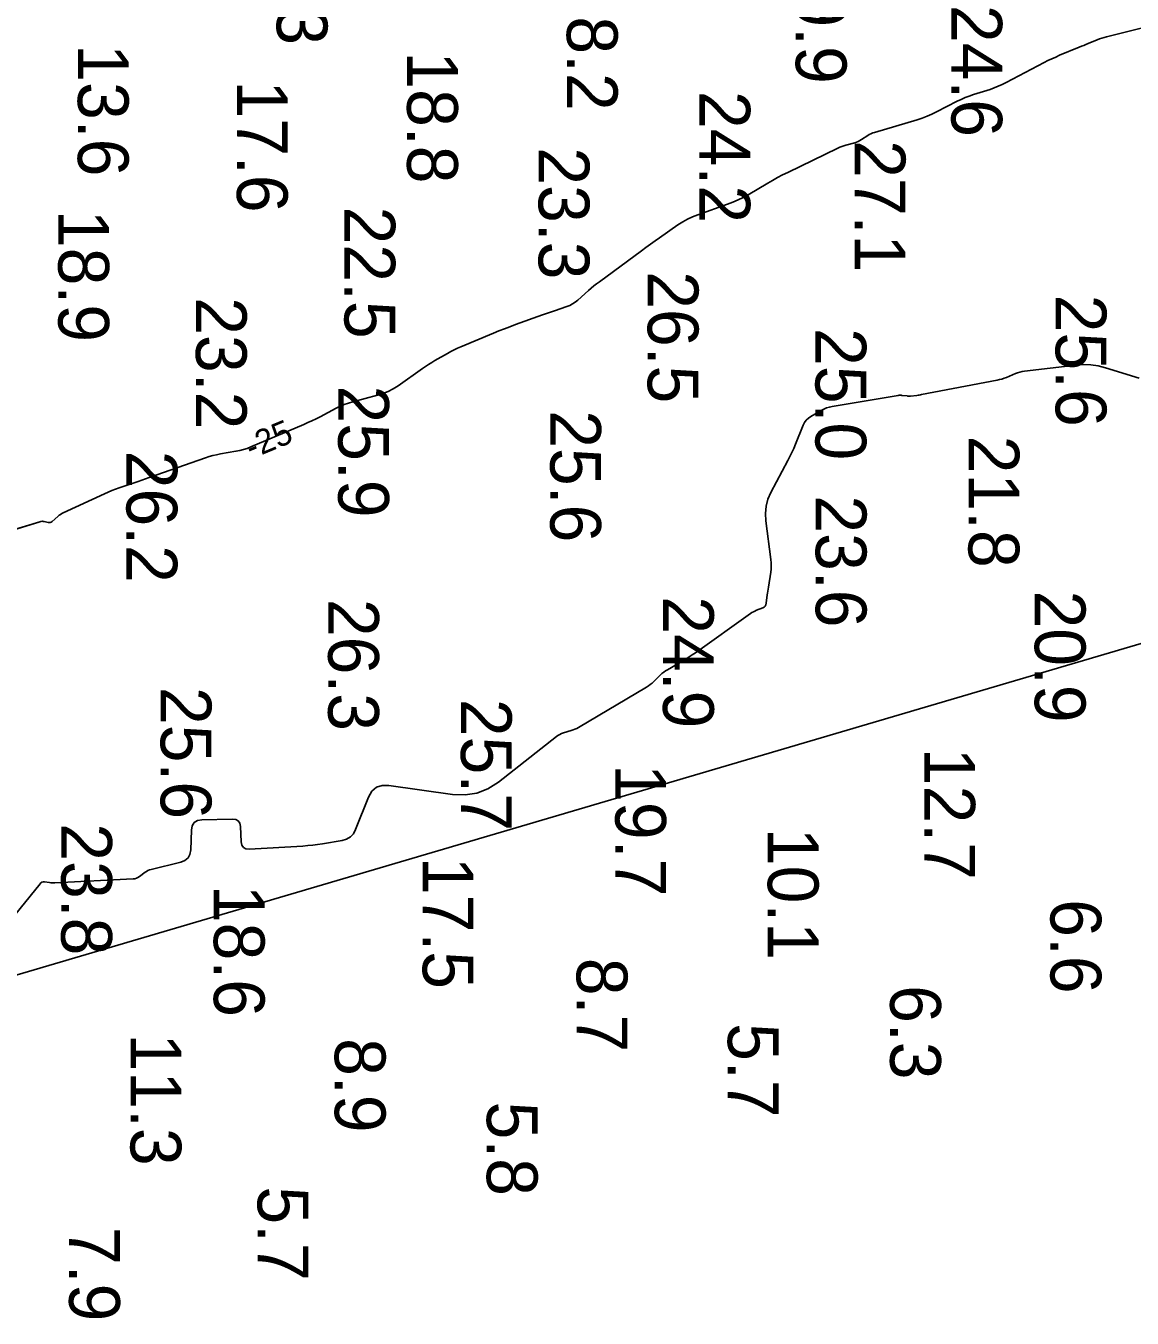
# Model space of a CAD drawing. Extents: x 1178573 to 1187098, y 693282 to 751751.
# Drawn here: x 1184936.1 to 1185208.4, y 725845 to 726163.2 of the extents above; entities that cross this region are included whole.
import ezdxf

# ---------------------------------------------------------------- set-up
doc = ezdxf.new("R2010")
doc.units = 0
for name, color, linetype in [('G-ANNO-PATT', 7, 'Continuous'), ('V-HYDS-MAJR', 7, 'Continuous'), ('V-HYDS-SOUN', 7, 'Continuous')]:
    doc.layers.add(name, color=color, linetype=linetype)

msp = doc.modelspace()

# ---------------------------------------------------------------- linework, layer by layer
at = {"layer": 'G-ANNO-PATT'}
for p, q in [((1185202.08, 726160.52), (1185212.32, 726163.03)), ((1185197.05, 726158.63), (1185197.6, 726158.86)), ((1185197.6, 726158.86), (1185199.81, 726159.78)), ((1185199.81, 726159.78), (1185200.36, 726160)), ((1185200.36, 726160), (1185200.93, 726160.19)), ((1185200.93, 726160.19), (1185201.5, 726160.37)), ((1185201.5, 726160.37), (1185202.08, 726160.52)), ((1185189.6, 726155.53), (1185190.58, 726155.95)), ((1185190.58, 726155.95), (1185195.39, 726157.94)), ((1185195.39, 726157.94), (1185195.94, 726158.17)), ((1185195.94, 726158.17), (1185196.49, 726158.4)), ((1185196.49, 726158.4), (1185197.05, 726158.63)), ((1185177.4, 726149.22), (1185186.73, 726154.14)), ((1185186.73, 726154.14), (1185187.67, 726154.63)), ((1185187.67, 726154.63), (1185188.63, 726155.09)), ((1185188.63, 726155.09), (1185189.6, 726155.53)), ((1185168.31, 726145.92), (1185169.33, 726146.27)), ((1185169.33, 726146.27), (1185173.44, 726147.57)), ((1185173.44, 726147.57), (1185174.46, 726147.92)), ((1185174.46, 726147.92), (1185175.46, 726148.31)), ((1185175.46, 726148.31), (1185176.44, 726148.74)), ((1185176.44, 726148.74), (1185177.4, 726149.22)), ((1185160.3, 726142.02), (1185165.36, 726144.63)), ((1185165.36, 726144.63), (1185166.32, 726145.1)), ((1185166.32, 726145.1), (1185167.31, 726145.54)), ((1185167.31, 726145.54), (1185168.31, 726145.92)), ((1185144.98, 726136.96), (1185155.47, 726140.08)), ((1185155.47, 726140.08), (1185156.71, 726140.48)), ((1185156.71, 726140.48), (1185157.93, 726140.93)), ((1185157.93, 726140.93), (1185159.13, 726141.45)), ((1185159.13, 726141.45), (1185160.3, 726142.02)), ((1185143.72, 726136.43), (1185144.13, 726136.64)), ((1185144.13, 726136.64), (1185144.55, 726136.82)), ((1185144.55, 726136.82), (1185144.98, 726136.96)), ((1185136.48, 726133.33), (1185136.97, 726133.53)), ((1185136.97, 726133.53), (1185137.47, 726133.7)), ((1185137.47, 726133.7), (1185137.98, 726133.85)), ((1185137.98, 726133.85), (1185140.16, 726134.43)), ((1185140.16, 726134.43), (1185140.59, 726134.57)), ((1185140.59, 726134.57), (1185141.01, 726134.74)), ((1185141.01, 726134.74), (1185141.42, 726134.94)), ((1185141.42, 726134.94), (1185141.81, 726135.18)), ((1185141.81, 726135.18), (1185143.34, 726136.2)), ((1185143.34, 726136.2), (1185143.72, 726136.43)), ((1185123.63, 726127.1), (1185136, 726133.11)), ((1185136, 726133.11), (1185136.48, 726133.33)), ((1185122.38, 726126.48), (1185123.63, 726127.1)), ((1185113.89, 726121.62), (1185118.71, 726124.46)), ((1185118.71, 726124.46), (1185119.92, 726125.16)), ((1185119.92, 726125.16), (1185121.14, 726125.83)), ((1185121.14, 726125.83), (1185122.38, 726126.48)), ((1185111.42, 726120.33), (1185112.67, 726120.95)), ((1185112.67, 726120.95), (1185113.89, 726121.62)), ((1185101.5, 726116.69), (1185108.84, 726119.28)), ((1185108.84, 726119.28), (1185110.15, 726119.77)), ((1185110.15, 726119.77), (1185111.42, 726120.33)), ((1185096.63, 726114.19), (1185097.78, 726114.94)), ((1185097.78, 726114.94), (1185098.98, 726115.6)), ((1185098.98, 726115.6), (1185100.22, 726116.19)), ((1185100.22, 726116.19), (1185101.5, 726116.69)), ((1185092.1, 726111.04), (1185096.63, 726114.19)), ((1185087.61, 726107.83), (1185088.72, 726108.64)), ((1185088.72, 726108.64), (1185089.84, 726109.45)), ((1185089.84, 726109.45), (1185090.97, 726110.25)), ((1185090.97, 726110.25), (1185092.1, 726111.04)), ((1185077.3, 726100.21), (1185087.61, 726107.83)), ((1185074.63, 726098.04), (1185075.28, 726098.6)), ((1185075.28, 726098.6), (1185075.94, 726099.15)), ((1185075.94, 726099.15), (1185076.61, 726099.69)), ((1185076.61, 726099.69), (1185077.3, 726100.21)), ((1185071.35, 726095.17), (1185071.96, 726095.66)), ((1185071.96, 726095.66), (1185074.63, 726098.04)), ((1185063.27, 726092.01), (1185064.02, 726092.28)), ((1185064.02, 726092.28), (1185064.77, 726092.54)), ((1185064.77, 726092.54), (1185065.52, 726092.8)), ((1185065.52, 726092.8), (1185066.27, 726093.06)), ((1185066.27, 726093.06), (1185069.27, 726094.09)), ((1185069.27, 726094.09), (1185070.01, 726094.38)), ((1185070.01, 726094.38), (1185070.7, 726094.74)), ((1185070.7, 726094.74), (1185071.35, 726095.17)), ((1185053.89, 726088.62), (1185055.24, 726089.13)), ((1185055.24, 726089.13), (1185056.6, 726089.63)), ((1185056.6, 726089.63), (1185063.27, 726092.01)), ((1185043.16, 726084.17), (1185051.21, 726087.54)), ((1185051.21, 726087.54), (1185052.55, 726088.09)), ((1185052.55, 726088.09), (1185053.89, 726088.62)), ((1185036.79, 726080.77), (1185039.93, 726082.57)), ((1185039.93, 726082.57), (1185040.72, 726083.01)), ((1185040.72, 726083.01), (1185041.52, 726083.42)), ((1185041.52, 726083.42), (1185042.33, 726083.81)), ((1185042.33, 726083.81), (1185043.16, 726084.17)), ((1185033.75, 726078.83), (1185034.49, 726079.34)), ((1185034.49, 726079.34), (1185035.25, 726079.83)), ((1185035.25, 726079.83), (1185036.02, 726080.31)), ((1185036.02, 726080.31), (1185036.79, 726080.77)), ((1185027.72, 726074.61), (1185033.75, 726078.83)), ((1185024, 726072.68), (1185025.29, 726073.21)), ((1185025.29, 726073.21), (1185026.53, 726073.85)), ((1185026.53, 726073.85), (1185027.72, 726074.61)), ((1185013.47, 726069.53), (1185014.49, 726069.96)), ((1185014.49, 726069.96), (1185015.53, 726070.34)), ((1185015.53, 726070.34), (1185016.6, 726070.65)), ((1185016.6, 726070.65), (1185022.66, 726072.26)), ((1185022.66, 726072.26), (1185024, 726072.68)), ((1185007.53, 726066.46), (1185008.52, 726066.97)), ((1185008.52, 726066.97), (1185012.47, 726069.04)), ((1185012.47, 726069.04), (1185013.47, 726069.53)), ((1184991.48, 726059.53), (1185004.5, 726065.06)), ((1185004.5, 726065.06), (1185005.52, 726065.51)), ((1185005.52, 726065.51), (1185006.53, 726065.97)), ((1185006.53, 726065.97), (1185007.53, 726066.46)), ((1184980.3, 726056.84), (1184981.21, 726057.14)), ((1184981.21, 726057.14), (1184982.14, 726057.4)), ((1184982.14, 726057.4), (1184983.07, 726057.62)), ((1184983.07, 726057.62), (1184984.01, 726057.8)), ((1184984.01, 726057.8), (1184987.81, 726058.45)), ((1184987.81, 726058.45), (1184988.75, 726058.64)), ((1184988.75, 726058.64), (1184989.68, 726058.88)), ((1184989.68, 726058.88), (1184990.59, 726059.18)), ((1184990.59, 726059.18), (1184991.48, 726059.53)), ((1184966.48, 726051.96), (1184980.3, 726056.84)), ((1184959.08, 726049.43), (1184962.78, 726050.68)), ((1184962.78, 726050.68), (1184963.71, 726051)), ((1184963.71, 726051), (1184964.64, 726051.32)), ((1184964.64, 726051.32), (1184965.56, 726051.64)), ((1184965.56, 726051.64), (1184966.48, 726051.96)), ((1184945.31, 726043.32), (1184955.45, 726047.99)), ((1184955.45, 726047.99), (1184956.34, 726048.39)), ((1184956.34, 726048.39), (1184957.24, 726048.76)), ((1184957.24, 726048.76), (1184958.15, 726049.11)), ((1184958.15, 726049.11), (1184959.08, 726049.43)), ((1184658.73, 725848.38), (1185322.95, 726044.3)), ((1184926.15, 726037.01), (1184939.56, 726041.12)), ((1184939.56, 726041.12), (1184939.82, 726041.18)), ((1184939.82, 726041.18), (1184940.08, 726041.21)), ((1184940.08, 726041.21), (1184940.33, 726041.2)), ((1184940.33, 726041.2), (1184940.59, 726041.16)), ((1184940.59, 726041.16), (1184941.63, 726040.92)), ((1184942.33, 726041.01), (1184942.54, 726041.15)), ((1184942.54, 726041.15), (1184943.96, 726042.43)), ((1184943.96, 726042.43), (1184944.28, 726042.69)), ((1184944.28, 726042.69), (1184944.6, 726042.93)), ((1184944.6, 726042.93), (1184944.95, 726043.14)), ((1184944.95, 726043.14), (1184945.31, 726043.32)), ((1184941.63, 726040.92), (1184941.88, 726040.89)), ((1184941.88, 726040.89), (1184942.11, 726040.92)), ((1184942.11, 726040.92), (1184942.33, 726041.01))]:
    msp.add_line(p, q, dxfattribs=at)
msp.add_lwpolyline([(1185210.16, 726076.46), (1185201.88, 726079.02), (1185200.08, 726079.48), (1185198.27, 726079.74), (1185196.45, 726079.81), (1185194.6, 726079.68), (1185181.96, 726078.17), (1185181.37, 726078.08), (1185180.8, 726077.95), (1185180.23, 726077.78), (1185179.68, 726077.57), (1185177.48, 726076.65), (1185176.92, 726076.43), (1185176.36, 726076.25), (1185175.79, 726076.09), (1185175.21, 726075.96), (1185156.58, 726072.4), (1185156.3, 726072.34), (1185156.01, 726072.3), (1185155.73, 726072.25), (1185155.44, 726072.21), (1185153.87, 726072.01), (1185153.8, 726072), (1185153.73, 726072), (1185153.66, 726072), (1185153.59, 726072), (1185153.31, 726072.04), (1185153.25, 726072.04), (1185153.18, 726072.05), (1185153.11, 726072.06), (1185153.04, 726072.07), (1185151.77, 726072.23), (1185151.54, 726072.25), (1185151.3, 726072.25), (1185151.07, 726072.24), (1185150.84, 726072.21), (1185134.61, 726069.49), (1185133.89, 726069.33), (1185133.2, 726069.12), (1185132.52, 726068.84), (1185131.87, 726068.5), (1185129.32, 726067.01), (1185128.72, 726066.6), (1185128.22, 726066.11), (1185127.8, 726065.54), (1185127.48, 726064.9), (1185125.55, 726060.17), (1185125.12, 726059.15), (1185124.67, 726058.16), (1185124.19, 726057.17), (1185123.69, 726056.19), (1185119.5, 726048.3), (1185118.77, 726046.63), (1185118.31, 726044.92), (1185118.14, 726043.15), (1185118.24, 726041.34), (1185119.5, 726031.77), (1185119.58, 726030.99), (1185119.6, 726030.22), (1185119.56, 726029.44), (1185119.47, 726028.67), (1185118.89, 726024.98), (1185118.82, 726024.51), (1185118.75, 726024.04), (1185118.69, 726023.56), (1185118.62, 726023.08), (1185118.37, 726021.05), (1185118.28, 726020.67), (1185118.1, 726020.36), (1185117.84, 726020.1), (1185117.5, 726019.92), (1185115.94, 726019.3), (1185115.56, 726019.13), (1185115.19, 726018.95), (1185114.83, 726018.74), (1185114.49, 726018.51), (1185100.9, 726008.83), (1185100.15, 726008.31), (1185099.38, 726007.81), (1185098.61, 726007.33), (1185097.82, 726006.86), (1185094.04, 726004.68), (1185093.57, 726004.38), (1185093.11, 726004.06), (1185092.68, 726003.71), (1185092.27, 726003.32), (1185090.66, 726001.74), (1185090.25, 726001.36), (1185089.82, 726001.01), (1185089.37, 726000.68), (1185088.89, 726000.38), (1185072.12, 725990.48), (1185071.69, 725990.24), (1185071.24, 725990.03), (1185070.79, 725989.84), (1185070.32, 725989.69), (1185068.42, 725989.11), (1185067.95, 725988.95), (1185067.51, 725988.74), (1185067.09, 725988.5), (1185066.69, 725988.21), (1185052.45, 725977.02), (1185049.86, 725975.35), (1185047.12, 725974.29), (1185044.21, 725973.83), (1185041.13, 725973.97), (1185025.45, 725976.19), (1185023.78, 725976.2), (1185022.38, 725975.72), (1185021.27, 725974.75), (1185020.45, 725973.29), (1185017.26, 725965.31), (1185016.72, 725964.29), (1185015.98, 725963.5), (1185015.06, 725962.95), (1185013.95, 725962.63), (1185009.13, 725961.82), (1185007.92, 725961.63), (1185006.71, 725961.48), (1185005.5, 725961.36), (1185004.28, 725961.27), (1184991.08, 725960.53), (1184990.25, 725960.6), (1184989.64, 725960.92), (1184989.26, 725961.49), (1184989.1, 725962.31), (1184988.9, 725966.08), (1184988.74, 725966.9), (1184988.36, 725967.48), (1184987.75, 725967.82), (1184986.92, 725967.91), (1184979.39, 725967.69), (1184978.32, 725967.51), (1184977.54, 725967.03), (1184977.05, 725966.25), (1184976.86, 725965.18), (1184976.68, 725960.3), (1184976.49, 725959.19), (1184976.02, 725958.32), (1184975.26, 725957.68), (1184974.21, 725957.28), (1184966.96, 725955.52), (1184966.55, 725955.39), (1184966.16, 725955.23), (1184965.79, 725955.03), (1184965.43, 725954.79), (1184964.06, 725953.74), (1184963.7, 725953.51), (1184963.33, 725953.34), (1184962.93, 725953.22), (1184962.51, 725953.17), (1184943.24, 725952.2), (1184942.92, 725952.19), (1184942.59, 725952.19), (1184942.27, 725952.21), (1184941.95, 725952.25), (1184940.65, 725952.41), (1184940.35, 725952.42), (1184940.07, 725952.35), (1184939.82, 725952.21), (1184939.6, 725951.99), (1184924.8, 725933.71)], dxfattribs=at)
at = {"layer": 'V-HYDS-MAJR'}
for points in [[(1184926.15, 726037.01), (1184939.56, 726041.12), (1184939.82, 726041.18), (1184940.08, 726041.21), (1184940.33, 726041.2), (1184940.59, 726041.16), (1184941.63, 726040.92), (1184941.88, 726040.89), (1184942.11, 726040.92), (1184942.33, 726041.01), (1184942.54, 726041.15), (1184943.96, 726042.43), (1184944.28, 726042.69), (1184944.6, 726042.93), (1184944.95, 726043.14), (1184945.31, 726043.32), (1184955.45, 726047.99), (1184956.34, 726048.39), (1184957.24, 726048.76), (1184958.15, 726049.11), (1184959.08, 726049.43), (1184962.78, 726050.68), (1184963.71, 726051), (1184964.64, 726051.32), (1184965.56, 726051.64), (1184966.48, 726051.96), (1184980.3, 726056.84), (1184981.21, 726057.14), (1184982.14, 726057.4), (1184983.07, 726057.62), (1184984.01, 726057.8), (1184987.81, 726058.45), (1184988.75, 726058.64), (1184989.68, 726058.88), (1184990.59, 726059.18), (1184991.48, 726059.53), (1185004.5, 726065.06), (1185005.52, 726065.51), (1185006.53, 726065.97), (1185007.53, 726066.46), (1185008.52, 726066.97), (1185012.47, 726069.04), (1185013.47, 726069.53), (1185014.49, 726069.96), (1185015.53, 726070.34), (1185016.6, 726070.65), (1185022.66, 726072.26), (1185024, 726072.68), (1185025.29, 726073.21), (1185026.53, 726073.85), (1185027.72, 726074.61), (1185033.75, 726078.83), (1185034.49, 726079.34), (1185035.25, 726079.83), (1185036.02, 726080.31), (1185036.79, 726080.77), (1185039.93, 726082.57), (1185040.72, 726083.01), (1185041.52, 726083.42), (1185042.33, 726083.81), (1185043.16, 726084.17), (1185051.21, 726087.54), (1185052.55, 726088.09), (1185053.89, 726088.62), (1185055.24, 726089.13), (1185056.6, 726089.63), (1185063.27, 726092.01), (1185064.02, 726092.28), (1185064.77, 726092.54), (1185065.52, 726092.8), (1185066.27, 726093.06), (1185069.27, 726094.09), (1185070.01, 726094.38), (1185070.7, 726094.74), (1185071.35, 726095.17), (1185071.96, 726095.66), (1185074.63, 726098.04), (1185075.28, 726098.6), (1185075.94, 726099.15), (1185076.61, 726099.69), (1185077.3, 726100.21), (1185087.61, 726107.83), (1185088.72, 726108.64), (1185089.84, 726109.45), (1185090.97, 726110.25), (1185092.1, 726111.04), (1185096.63, 726114.19), (1185097.78, 726114.94), (1185098.98, 726115.6), (1185100.22, 726116.19), (1185101.5, 726116.69), (1185108.84, 726119.28), (1185110.15, 726119.77), (1185111.42, 726120.33), (1185112.67, 726120.95), (1185113.89, 726121.62), (1185118.71, 726124.46), (1185119.92, 726125.16), (1185121.14, 726125.83), (1185122.38, 726126.48), (1185123.63, 726127.1), (1185136, 726133.11), (1185136.48, 726133.33), (1185136.97, 726133.53), (1185137.47, 726133.7), (1185137.98, 726133.85), (1185140.16, 726134.43), (1185140.59, 726134.57), (1185141.01, 726134.74), (1185141.42, 726134.94), (1185141.81, 726135.18), (1185143.34, 726136.2), (1185143.72, 726136.43), (1185144.13, 726136.64), (1185144.55, 726136.82), (1185144.98, 726136.96), (1185155.47, 726140.08), (1185156.71, 726140.48), (1185157.93, 726140.93), (1185159.13, 726141.45), (1185160.3, 726142.02), (1185165.36, 726144.63), (1185166.32, 726145.1), (1185167.31, 726145.54), (1185168.31, 726145.92), (1185169.33, 726146.27), (1185173.44, 726147.57), (1185174.46, 726147.92), (1185175.46, 726148.31), (1185176.44, 726148.74), (1185177.4, 726149.22), (1185186.73, 726154.14), (1185187.67, 726154.63), (1185188.63, 726155.09), (1185189.6, 726155.53), (1185190.58, 726155.95), (1185195.39, 726157.94), (1185195.94, 726158.17), (1185196.49, 726158.4), (1185197.05, 726158.63), (1185197.6, 726158.86), (1185199.81, 726159.78), (1185200.36, 726160), (1185200.93, 726160.19), (1185201.5, 726160.37), (1185202.08, 726160.52), (1185212.32, 726163.03)], [(1185210.16, 726076.46), (1185201.88, 726079.02), (1185200.08, 726079.48), (1185198.27, 726079.74), (1185196.45, 726079.81), (1185194.6, 726079.68), (1185181.96, 726078.17), (1185181.37, 726078.08), (1185180.8, 726077.95), (1185180.23, 726077.78), (1185179.68, 726077.57), (1185177.48, 726076.65), (1185176.92, 726076.43), (1185176.36, 726076.25), (1185175.79, 726076.09), (1185175.21, 726075.96), (1185156.58, 726072.4), (1185156.3, 726072.34), (1185156.01, 726072.3), (1185155.73, 726072.25), (1185155.44, 726072.21), (1185153.87, 726072.01), (1185153.8, 726072), (1185153.73, 726072), (1185153.66, 726072), (1185153.59, 726072), (1185153.31, 726072.04), (1185153.25, 726072.04), (1185153.18, 726072.05), (1185153.11, 726072.06), (1185153.04, 726072.07), (1185151.77, 726072.23), (1185151.54, 726072.25), (1185151.3, 726072.25), (1185151.07, 726072.24), (1185150.84, 726072.21), (1185134.61, 726069.49), (1185133.89, 726069.33), (1185133.2, 726069.12), (1185132.52, 726068.84), (1185131.87, 726068.5), (1185129.32, 726067.01), (1185128.72, 726066.6), (1185128.22, 726066.11), (1185127.8, 726065.54), (1185127.48, 726064.9), (1185125.55, 726060.17), (1185125.12, 726059.15), (1185124.67, 726058.16), (1185124.19, 726057.17), (1185123.69, 726056.19), (1185119.5, 726048.3), (1185118.77, 726046.63), (1185118.31, 726044.92), (1185118.14, 726043.15), (1185118.24, 726041.34), (1185119.5, 726031.77), (1185119.58, 726030.99), (1185119.6, 726030.22), (1185119.56, 726029.44), (1185119.47, 726028.67), (1185118.89, 726024.98), (1185118.82, 726024.51), (1185118.75, 726024.04), (1185118.69, 726023.56), (1185118.62, 726023.08), (1185118.37, 726021.05), (1185118.28, 726020.67), (1185118.1, 726020.36), (1185117.84, 726020.1), (1185117.5, 726019.92), (1185115.94, 726019.3), (1185115.56, 726019.13), (1185115.19, 726018.95), (1185114.83, 726018.74), (1185114.49, 726018.51), (1185100.9, 726008.83), (1185100.15, 726008.31), (1185099.38, 726007.81), (1185098.61, 726007.33), (1185097.82, 726006.86), (1185094.04, 726004.68), (1185093.57, 726004.38), (1185093.11, 726004.06), (1185092.68, 726003.71), (1185092.27, 726003.32), (1185090.66, 726001.74), (1185090.25, 726001.36), (1185089.82, 726001.01), (1185089.37, 726000.68), (1185088.89, 726000.38), (1185072.12, 725990.48), (1185071.69, 725990.24), (1185071.24, 725990.03), (1185070.79, 725989.84), (1185070.32, 725989.69), (1185068.42, 725989.11), (1185067.95, 725988.95), (1185067.51, 725988.74), (1185067.09, 725988.5), (1185066.69, 725988.21), (1185052.45, 725977.02), (1185049.86, 725975.35), (1185047.12, 725974.29), (1185044.21, 725973.83), (1185041.13, 725973.97), (1185025.45, 725976.19), (1185023.78, 725976.2), (1185022.38, 725975.72), (1185021.27, 725974.75), (1185020.45, 725973.29), (1185017.26, 725965.31), (1185016.72, 725964.29), (1185015.98, 725963.5), (1185015.06, 725962.95), (1185013.95, 725962.63), (1185009.13, 725961.82), (1185007.92, 725961.63), (1185006.71, 725961.48), (1185005.5, 725961.36), (1185004.28, 725961.27), (1184991.08, 725960.53), (1184990.25, 725960.6), (1184989.64, 725960.92), (1184989.26, 725961.49), (1184989.1, 725962.31), (1184988.9, 725966.08), (1184988.74, 725966.9), (1184988.36, 725967.48), (1184987.75, 725967.82), (1184986.92, 725967.91), (1184979.39, 725967.69), (1184978.32, 725967.51), (1184977.54, 725967.03), (1184977.05, 725966.25), (1184976.86, 725965.18), (1184976.68, 725960.3), (1184976.49, 725959.19), (1184976.02, 725958.32), (1184975.26, 725957.68), (1184974.21, 725957.28), (1184966.96, 725955.52), (1184966.55, 725955.39), (1184966.16, 725955.23), (1184965.79, 725955.03), (1184965.43, 725954.79), (1184964.06, 725953.74), (1184963.7, 725953.51), (1184963.33, 725953.34), (1184962.93, 725953.22), (1184962.51, 725953.17), (1184943.24, 725952.2), (1184942.92, 725952.19), (1184942.59, 725952.19), (1184942.27, 725952.21), (1184941.95, 725952.25), (1184940.65, 725952.41), (1184940.35, 725952.42), (1184940.07, 725952.35), (1184939.82, 725952.21), (1184939.6, 725951.99), (1184924.8, 725933.71)]]:
    msp.add_lwpolyline(points, dxfattribs=at)

# ---------------------------------------------------------------- texts
msp.add_text('-25', height=6, rotation=22.5826, dxfattribs=at).set_placement((1184991.59, 726056.44))
at = {"layer": 'V-HYDS-SOUN'}
for s, p in [('11.3 ', (1184997.85, 726191.01)), ('19.9 ', (1185125.62, 726181.47)), ('18.2 ', (1185069.27, 726174.84)), ('24.6 ', (1185163.93, 726168.37)), ('13.6 ', (1184948.9, 726158.66)), ('18.8 ', (1185029.95, 726156.92)), ('17.6 ', (1184988.05, 726149.77)), ('24.2 ', (1185101.91, 726147.18)), ('27.1 ', (1185140.12, 726135.07)), ('23.3 ', (1185062.32, 726133.3)), ('22.5 ', (1185014.53, 726118.72)), ('18.9 ', (1184944.09, 726117.88)), ('26.5 ', (1185089.17, 726102.8)), ('23.2 ', (1184977.96, 726096.39)), ('25.6 ', (1185189.59, 726097.02)), ('25.0 ', (1185130.47, 726088.79)), ('25.9 ', (1185012.99, 726074.67)), ('25.6 ', (1185065.18, 726068.57)), ('21.8 ', (1185168.14, 726062.31)), ('26.2 ', (1184960.87, 726058.6)), ('23.6 ', (1185130.53, 726047.61)), ('20.9 ', (1185184.45, 726024.18)), ('26.3 ', (1185010.52, 726022.12)), ('24.9 ', (1185092.94, 726022.77)), ('25.6 ', (1184969.28, 726000.43)), ('25.7 ', (1185043.2, 725997.51)), ('12.7 ', (1185157.27, 725985.47)), ('19.7 ', (1185081.19, 725981.43)), ('23.8 ', (1184944.81, 725966.87)), ('10.1 ', (1185118.73, 725965.74)), ('17.5 ', (1185033.79, 725958.61)), ('18.6 ', (1184982.37, 725951.71)), ('6.6', (1185188.32, 725948.17)), ('8.7', (1185071.68, 725933.74)), ('6.3', (1185148.85, 725927.01)), ('5.7', (1185108.89, 725917.66)), ('11.3 ', (1184961.86, 725915.09)), ('8.9', (1185012.14, 725913.96)), ('5.8', (1185049.57, 725898.35)), ('5.7', (1184993.14, 725877.47)), ('7.9', (1184946.75, 725867.47))]:
    msp.add_text(s, height=12.5, rotation=270, dxfattribs=at).set_placement(p)

doc.saveas('drawing.dxf')
